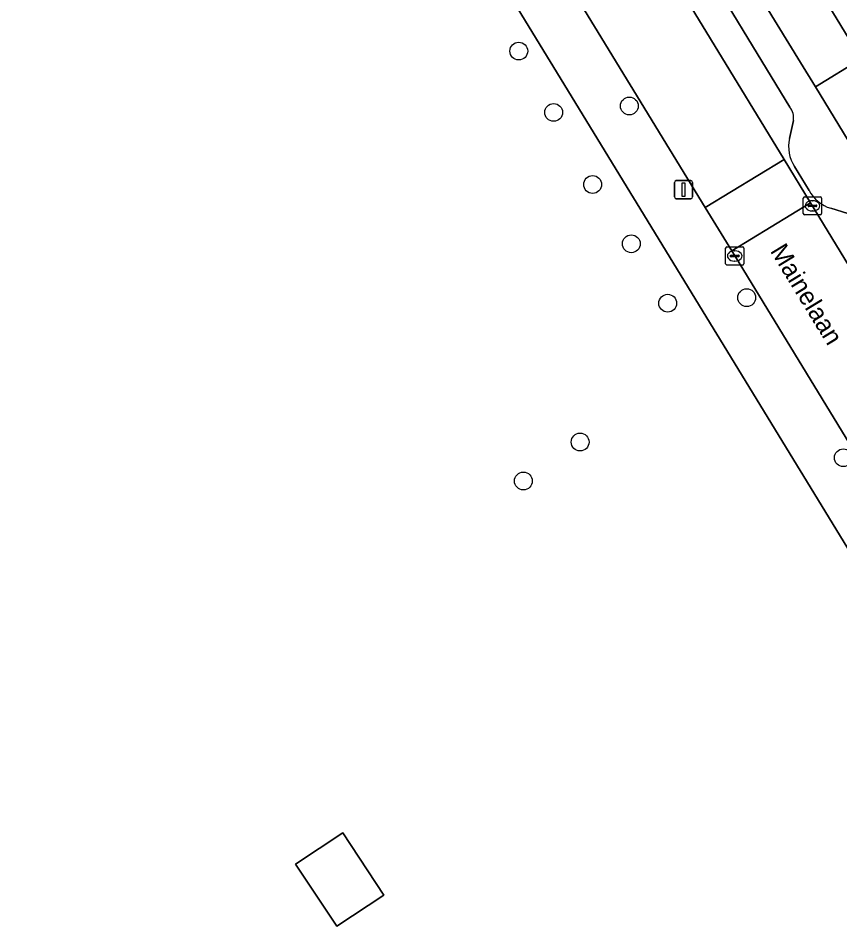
# Model space of a CAD drawing. Extents: x 157767 to 159172, y 387839 to 389425.
# Drawn here: x 158295.62 to 158340.71, y 388552.01 to 388601.52 of the extents above; entities that cross this region are included whole.
import ezdxf

# ---------------------------------------------------------------- set-up
doc = ezdxf.new("R2010")
doc.units = 0
for name, color, linetype in [('IMGEO_Boom', 7, 'Continuous'), ('IMGEO_Erf', 7, 'Continuous'), ('IMGEO_Kolk', 7, 'Continuous'), ('IMGEO_Lichtmast', 7, 'Continuous'), ('IMGEO_Openbare_ruimte_label', 7, 'Continuous'), ('IMGEO_Pand', 7, 'Continuous'), ('IMGEO_Parkeervlak_open', 7, 'Continuous'), ('IMGEO_Rijbaan_lokaal_open', 7, 'Continuous'), ('IMGEO_Voetpad_open', 7, 'Continuous')]:
    doc.layers.add(name, color=color, linetype=linetype)

msp = doc.modelspace()

# ---------------------------------------------------------------- linework, layer by layer
at = {"layer": 'IMGEO_Boom'}
for centre in [(158323.088, 388599.706), (158329.153, 388596.693), (158325.002, 388596.339), (158327.14, 388592.383), (158329.262, 388589.129), (158335.592, 388586.173), (158331.26, 388585.867), (158326.454, 388578.246), (158340.895, 388577.385), (158323.341, 388576.109)]:
    msp.add_circle(centre, 0.489, dxfattribs=at)
at = {"layer": 'IMGEO_Erf'}
for points in [[(158379.814, 388636.077), (158333.283, 388607.687), (158338.547, 388599.071), (158339.359, 388597.743), (158341.875, 388599.277), (158340.298, 388601.862), (158338.033, 388605.575), (158343.201, 388608.727)], [(158312.389, 388615.154), (158294.787, 388607.61), (158294.7, 388607.706), (158266.492, 388595.544), (158266.325, 388595.472), (158263.119, 388600.731), (158259.805, 388601.448), (158252.981, 388597.605), (158264.656, 388578.196), (158266.489, 388575.194), (158268.384, 388572.094), (158269.094, 388570.933), (158274.179, 388562.614), (158288.681, 388538.89), (158295.338, 388528), (158298.839, 388522.28), (158303.692, 388514.354), (158356.803, 388546.751), (158315.676, 388614.12)]]:
    msp.add_lwpolyline(points, dxfattribs=at)
msp.add_lwpolyline([(158310.843, 388555.081), (158313.433, 388556.796), (158315.695, 388553.38), (158313.104, 388551.665)], close=True, dxfattribs=at)
at = {"layer": 'IMGEO_Kolk'}
for p, q in [((158338.695, 388590.788), (158338.695, 388591.64)), ((158338.77, 388591.714), (158339.622, 388591.714)), ((158339.183, 388591.494), (158339.208, 388591.494)), ((158339.696, 388591.64), (158339.696, 388590.788)), ((158338.954, 388591.208), (158338.954, 388591.22)), ((158339.392, 388591.171), (158338.994, 388591.171)), ((158338.997, 388591.257), (158339.395, 388591.257)), ((158339.206, 388590.934), (158339.181, 388590.934)), ((158339.438, 388591.22), (158339.438, 388591.208)), ((158339.622, 388590.714), (158338.77, 388590.714)), ((158334.509, 388588.961), (158335.361, 388588.961)), ((158334.434, 388588.035), (158334.434, 388588.887)), ((158334.693, 388588.455), (158334.693, 388588.467)), ((158334.736, 388588.504), (158335.134, 388588.504)), ((158334.922, 388588.741), (158334.947, 388588.741)), ((158335.177, 388588.467), (158335.177, 388588.455)), ((158335.435, 388588.887), (158335.435, 388588.035)), ((158335.361, 388587.961), (158334.509, 388587.961)), ((158335.131, 388588.418), (158334.733, 388588.418)), ((158334.945, 388588.181), (158334.92, 388588.181))]:
    msp.add_line(p, q, dxfattribs=at)
for points in [[(158338.695, 388590.788), (158338.695, 388591.64)], [(158338.77, 388591.714), (158339.622, 388591.714)], [(158339.696, 388591.64), (158339.696, 388590.788)], [(158339.622, 388590.714), (158338.77, 388590.714)], [(158334.509, 388588.961), (158335.361, 388588.961)], [(158334.434, 388588.035), (158334.434, 388588.887)], [(158335.435, 388588.887), (158335.435, 388588.035)], [(158335.361, 388587.961), (158334.509, 388587.961)]]:
    msp.add_lwpolyline(points, dxfattribs=at)
for centre, radius, start, end in [((158338.772, 388591.638), 0.0765, 91.552, 178.448), ((158338.772, 388591.638), 0.0765, 91.552, 178.448), ((158339.62, 388591.638), 0.0765, 1.552, 88.448), ((158339.62, 388591.638), 0.0765, 1.552, 88.448), ((158338.994, 388591.217), 0.0403, 85.8775, 175.7526), ((158338.991, 388591.207), 0.0366, 178.938, 274.7102), ((158339.395, 388591.214), 0.043, 264.8664, 352.4533), ((158339.399, 388591.219), 0.0386, 1.7309, 96.639), ((158338.772, 388590.79), 0.0765, 181.552, 268.448), ((158338.772, 388590.79), 0.0765, 181.552, 268.448), ((158339.62, 388590.79), 0.0765, 271.552, 358.448), ((158339.62, 388590.79), 0.0765, 271.552, 358.448), ((158334.511, 388588.885), 0.0765, 91.552, 178.448), ((158334.511, 388588.885), 0.0765, 91.552, 178.448), ((158335.359, 388588.885), 0.0765, 1.552, 88.448), ((158335.359, 388588.885), 0.0765, 1.552, 88.448), ((158334.733, 388588.464), 0.0403, 85.8775, 175.7526), ((158334.73, 388588.454), 0.0366, 178.938, 274.7102), ((158335.134, 388588.461), 0.043, 264.8664, 352.4533), ((158335.138, 388588.466), 0.0386, 1.7309, 96.639), ((158334.511, 388588.037), 0.0765, 181.552, 268.448), ((158334.511, 388588.037), 0.0765, 181.552, 268.448), ((158335.359, 388588.037), 0.0765, 271.552, 358.448), ((158335.359, 388588.037), 0.0765, 271.552, 358.448)]:
    msp.add_arc(centre, radius, start, end, dxfattribs=at)
for centre, major_axis, ratio, start_param, end_param in [((158339.182, 388591.214), (-0.387, 0.002), 0.722429, 4.712389, 7.853982), ((158339.207, 388591.214), (-0.39, 0.002), 0.717154, 1.570796, 4.712389), ((158334.921, 388588.461), (-0.387, 0.002), 0.722429, 4.712389, 7.853982), ((158334.946, 388588.461), (-0.39, 0.002), 0.717154, 1.570796, 4.712389)]:
    msp.add_ellipse(centre, major_axis=major_axis, ratio=ratio, start_param=start_param, end_param=end_param, dxfattribs=at)
at = {"layer": 'IMGEO_Lichtmast'}
for p, q in [((158331.631, 388591.7), (158331.631, 388592.5)), ((158331.631, 388592.5), (158331.631, 388591.7)), ((158331.731, 388592.6), (158332.521, 388592.6)), ((158332.521, 388592.6), (158331.731, 388592.6)), ((158332.621, 388592.5), (158332.621, 388591.7)), ((158332.621, 388591.7), (158332.621, 388592.5)), ((158332.521, 388591.6), (158331.731, 388591.6)), ((158331.731, 388591.6), (158332.521, 388591.6))]:
    msp.add_line(p, q, dxfattribs=at)
msp.add_lwpolyline([(158332.051, 388592.475), (158332.201, 388592.475), (158332.201, 388591.725), (158332.051, 388591.725), (158332.051, 388592.475)], dxfattribs=at)
for centre, start, end in [((158331.731, 388592.5), 90, 180), ((158331.731, 388592.5), 90, 180), ((158332.521, 388592.5), 0, 90), ((158332.521, 388592.5), 360, 90), ((158331.731, 388591.7), 180, 270), ((158331.731, 388591.7), 180, 270), ((158332.521, 388591.7), 270, 0), ((158332.521, 388591.7), 270, 0)]:
    msp.add_arc(centre, 0.1, start, end, dxfattribs=at)
at = {"layer": 'IMGEO_Pand'}
for points in [[(158343.201, 388608.727), (158338.033, 388605.575), (158340.298, 388601.862), (158341.875, 388599.277), (158339.359, 388597.743), (158342.902, 388591.935), (158347.171, 388594.539), (158347.66, 388594.837), (158344.729, 388599.644), (158347.668, 388601.437)], [(158310.843, 388555.081), (158313.104, 388551.665), (158315.695, 388553.38), (158313.433, 388556.796)]]:
    msp.add_lwpolyline(points, close=True, dxfattribs=at)
at = {"layer": 'IMGEO_Parkeervlak_open'}
for points in [[(158329.562, 388607.027), (158337.642, 388593.764), (158339.098, 388591.373), (158352.422, 388569.502)], [(158337.952, 388596.633), (158332.525, 388605.573)], [(158337.939, 388594.908), (158338.154, 388595.888)], [(158339.013, 388592.056), (158338.217, 388593.367)], [(158341.143, 388590.784), (158340.2, 388591.079)]]:
    msp.add_lwpolyline(points, dxfattribs=at)
for centre, radius, start, end in [((158337.215, 388596.033), 0.951, 351.2167, 39.1242), ((158339.866, 388594.46), 1.978, 166.9112, 213.5414), ((158340.781, 388592.995), 2.002, 207.9633, 253.1223)]:
    msp.add_arc(centre, radius, start, end, dxfattribs=at)
at = {"layer": 'IMGEO_Rijbaan_lokaal_open'}
for points in [[(158317.061, 388617.739), (158333.31, 388591.125), (158337.642, 388593.764), (158329.562, 388607.027), (158323.599, 388616.735), (158319.817, 388622.894)], [(158339.098, 388591.373), (158334.769, 388588.736), (158355.662, 388554.518), (158357.621, 388551.309), (158361.192, 388545.459), (158361.818, 388544.435), (158363.162, 388542.205), (158363.177, 388542.179), (158363.192, 388542.153), (158363.206, 388542.127), (158371.218, 388528.736)], [(158361.334, 388554.942), (158355.652, 388564.224), (158352.476, 388569.413), (158352.422, 388569.502), (158339.098, 388591.373)]]:
    msp.add_lwpolyline(points, dxfattribs=at)
msp.add_lwpolyline([(158337.642, 388593.764), (158333.31, 388591.125), (158334.769, 388588.736), (158339.098, 388591.373)], close=True, dxfattribs=at)
at = {"layer": 'IMGEO_Voetpad_open'}
for points in [[(158364.182, 388557.163), (158347.878, 388583.804), (158342.902, 388591.935), (158339.359, 388597.743), (158338.547, 388599.071), (158333.283, 388607.687), (158332.678, 388609.134), (158326.768, 388618.755), (158325.218, 388617.827), (158317.32, 388630.773)], [(158311.576, 388621.051), (158315.676, 388614.12), (158356.803, 388546.751), (158358.142, 388543.842), (158360.131, 388540.602), (158366.103, 388530.873)], [(158363.162, 388542.205), (158362.924, 388542.098), (158362.702, 388541.989), (158360.766, 388545.198), (158361.192, 388545.459), (158357.621, 388551.309), (158357.195, 388551.049), (158355.236, 388554.258), (158355.662, 388554.518), (158334.769, 388588.736), (158333.31, 388591.125), (158317.061, 388617.739)], [(158332.525, 388605.573), (158337.952, 388596.633)], [(158338.154, 388595.888), (158337.939, 388594.908)], [(158338.217, 388593.367), (158339.013, 388592.056)], [(158340.2, 388591.079), (158341.143, 388590.784)]]:
    msp.add_lwpolyline(points, dxfattribs=at)
for centre, radius, start, end in [((158337.215, 388596.033), 0.951, 351.2167, 39.1242), ((158339.866, 388594.46), 1.978, 166.9112, 213.5414), ((158340.781, 388592.995), 2.002, 207.9633, 253.1223)]:
    msp.add_arc(centre, radius, start, end, dxfattribs=at)

# ---------------------------------------------------------------- texts
at = {"layer": 'IMGEO_Openbare_ruimte_label'}
msp.add_text('Mainelaan', height=1, rotation=301.3861, dxfattribs=at).set_placement((158336.852, 388588.74))

doc.saveas('drawing.dxf')
